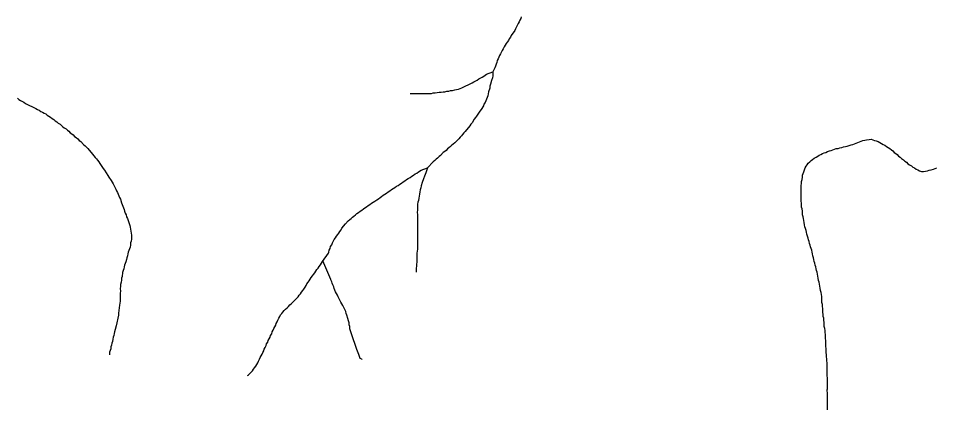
# Model space of a CAD drawing. Extents: x 652.3 to 678, y 7316.9 to 7344.9.
# Drawn here: x 658.226 to 660.791, y 7329.146 to 7330.22 of the extents above; entities that cross this region are included whole.
import ezdxf

# ---------------------------------------------------------------- set-up
doc = ezdxf.new("R2010")
doc.units = 0
doc.header["$LTSCALE"] = 0.032
doc.layers.add('7', color=7, linetype='Continuous', lineweight=25)

msp = doc.modelspace()

# ---------------------------------------------------------------- linework, layer by layer
at = {"layer": '7'}
for points in [[(659.6324, 7330.2241), (659.6308, 7330.2193), (659.6284, 7330.2145), (659.6268, 7330.2098), (659.6236, 7330.205), (659.6165, 7330.1907), (659.6141, 7330.1859), (659.6045, 7330.1716), (659.6021, 7330.1668), (659.599, 7330.1628), (659.5966, 7330.1581), (659.5934, 7330.1533), (659.5902, 7330.1493), (659.5878, 7330.1445), (659.5846, 7330.1398), (659.5822, 7330.135), (659.5791, 7330.1302), (659.5743, 7330.1207), (659.5719, 7330.1159), (659.5695, 7330.1111), (659.5679, 7330.1063), (659.5655, 7330.1016), (659.5639, 7330.0968), (659.5624, 7330.092), (659.5608, 7330.0864), (659.5584, 7330.0817), (659.5528, 7330.0705)], [(659.3217, 7330.0101), (659.3817, 7330.0101), (659.3865, 7330.0116), (659.3921, 7330.0116), (659.3976, 7330.0124), (659.4032, 7330.0132), (659.4088, 7330.0132), (659.4136, 7330.0148), (659.4191, 7330.0148), (659.4247, 7330.0164), (659.4303, 7330.0164), (659.435, 7330.018), (659.4406, 7330.018), (659.4462, 7330.0196), (659.451, 7330.0212), (659.4565, 7330.022), (659.4661, 7330.0252), (659.4947, 7330.0395), (659.4995, 7330.0427), (659.509, 7330.0475), (659.5138, 7330.0506), (659.5234, 7330.0554), (659.5281, 7330.0586), (659.5353, 7330.0634), (659.5528, 7330.0705)], [(659.5528, 7330.0705), (659.5528, 7330.0594), (659.552, 7330.0538), (659.5496, 7330.0459), (659.5464, 7330.0355), (659.5449, 7330.0299), (659.5441, 7330.0244), (659.5409, 7330.0148), (659.5401, 7330.0093), (659.5385, 7330.0037), (659.5369, 7329.9989), (659.5353, 7329.9941), (659.5329, 7329.9894), (659.5313, 7329.9846), (659.5281, 7329.9798), (659.5266, 7329.975), (659.5202, 7329.9655), (659.517, 7329.9607), (659.5075, 7329.9464), (659.5043, 7329.9424), (659.5011, 7329.9376), (659.4947, 7329.9281), (659.4915, 7329.9241), (659.4884, 7329.9193), (659.4756, 7329.9034), (659.4716, 7329.8995), (659.4685, 7329.8955), (659.4653, 7329.8915), (659.4613, 7329.8875), (659.4581, 7329.8835), (659.4462, 7329.8716), (659.4422, 7329.8684), (659.4382, 7329.8652), (659.4343, 7329.8613), (659.4303, 7329.8581), (659.4263, 7329.8549), (659.4223, 7329.8509), (659.4183, 7329.8477), (659.4144, 7329.8445), (659.4064, 7329.8366), (659.4024, 7329.8334), (659.3984, 7329.8294), (659.3945, 7329.8262), (659.3905, 7329.8223), (659.3865, 7329.8191), (659.3698, 7329.8024)], [(658.2232, 7329.9965), (658.2272, 7329.9933), (658.232, 7329.9902), (658.2415, 7329.9854), (658.2463, 7329.9822), (658.2749, 7329.9679), (658.2797, 7329.9647)], [(658.2797, 7329.9647), (658.2845, 7329.9631), (658.2885, 7329.9599), (658.2932, 7329.9575), (658.298, 7329.9544), (658.3028, 7329.9528), (658.3068, 7329.9496), (658.3115, 7329.9464), (658.3155, 7329.9432), (658.3203, 7329.94), (658.3251, 7329.9368), (658.329, 7329.9337), (658.3338, 7329.9305), (658.3378, 7329.9273), (658.3426, 7329.9241), (658.3465, 7329.9201), (658.3505, 7329.917), (658.3545, 7329.9138), (658.3593, 7329.9106), (658.3633, 7329.9074), (658.3672, 7329.9042), (658.3712, 7329.9002), (658.3752, 7329.8971), (658.3792, 7329.8939), (658.3831, 7329.8899), (658.3879, 7329.8867), (658.3919, 7329.8827), (658.3959, 7329.8788), (658.4007, 7329.8756), (658.4086, 7329.8676), (658.4126, 7329.8636), (658.4205, 7329.8557), (658.4333, 7329.8398), (658.4373, 7329.8358), (658.4404, 7329.831), (658.4444, 7329.827), (658.4476, 7329.8231), (658.4508, 7329.8191), (658.454, 7329.8143), (658.4635, 7329.8), (658.4667, 7329.7952), (658.4762, 7329.7809), (658.4794, 7329.7761), (658.4858, 7329.7666), (658.4882, 7329.7618), (658.4914, 7329.757), (658.4985, 7329.7427), (658.5009, 7329.7379), (658.5033, 7329.7332), (658.5049, 7329.7284), (658.5073, 7329.7236), (658.5089, 7329.7188), (658.5113, 7329.7141), (658.5144, 7329.7045), (658.516, 7329.6997), (658.5184, 7329.695), (658.5216, 7329.6854), (658.5232, 7329.6806), (658.5248, 7329.6751), (658.5272, 7329.6703), (658.5288, 7329.6655), (658.5311, 7329.66), (658.5327, 7329.6552), (658.5375, 7329.6409), (658.5391, 7329.6361), (658.5399, 7329.6305), (658.5415, 7329.6194), (658.5423, 7329.6138), (658.5423, 7329.6027), (658.5415, 7329.5971), (658.5399, 7329.5923), (658.5399, 7329.586), (658.5383, 7329.5804), (658.5351, 7329.5708), (658.5335, 7329.5661), (658.5319, 7329.5613), (658.5311, 7329.5557), (658.5296, 7329.5501), (658.528, 7329.5454), (658.5264, 7329.5398), (658.5248, 7329.535), (658.5232, 7329.5303), (658.5216, 7329.5255), (658.5208, 7329.5199), (658.5192, 7329.5151), (658.5176, 7329.5096), (658.516, 7329.4984), (658.5144, 7329.4937), (658.5144, 7329.4881), (658.5136, 7329.4825), (658.512, 7329.4761), (658.5113, 7329.4706), (658.5105, 7329.465), (658.5113, 7329.457), (658.5105, 7329.4515), (658.5105, 7329.4292), (658.5097, 7329.4236), (658.5089, 7329.4181), (658.5065, 7329.3958), (658.506, 7329.391), (658.5059, 7329.3906)], [(660.4328, 7329.6114), (660.4312, 7329.617), (660.4297, 7329.6218), (660.4289, 7329.6273), (660.4273, 7329.6321), (660.4257, 7329.6369), (660.4249, 7329.6432), (660.4233, 7329.6488), (660.4225, 7329.6544), (660.4217, 7329.66), (660.4209, 7329.6655), (660.4193, 7329.6703), (660.4185, 7329.6759), (660.4185, 7329.6814), (660.4177, 7329.687), (660.4161, 7329.6918), (660.4161, 7329.6973), (660.4161, 7329.7029), (660.4153, 7329.7085), (660.4153, 7329.7141), (660.4153, 7329.7196), (660.4153, 7329.7252), (660.4153, 7329.7308), (660.4153, 7329.7363), (660.4153, 7329.7419), (660.4153, 7329.7475), (660.4153, 7329.753), (660.4161, 7329.7586), (660.4161, 7329.7642), (660.4177, 7329.7698), (660.4185, 7329.7761), (660.4193, 7329.7817), (660.4209, 7329.7865), (660.4225, 7329.7912), (660.4241, 7329.7968), (660.4265, 7329.8016), (660.4289, 7329.8064), (660.432, 7329.8103), (660.4352, 7329.8151), (660.4392, 7329.8191), (660.4432, 7329.8223), (660.4472, 7329.8255), (660.4519, 7329.8286), (660.4567, 7329.8318), (660.4615, 7329.8342), (660.4655, 7329.8374), (660.4702, 7329.839), (660.475, 7329.8422), (660.4798, 7329.8438), (660.4846, 7329.8453), (660.4893, 7329.8477), (660.4941, 7329.8493), (660.4989, 7329.8509), (660.5037, 7329.8525), (660.5084, 7329.8541), (660.5132, 7329.8557), (660.5188, 7329.8565), (660.5235, 7329.8581), (660.5291, 7329.8589), (660.5339, 7329.8605), (660.5395, 7329.8613), (660.5442, 7329.8629), (660.5498, 7329.8644), (660.5546, 7329.866), (660.5594, 7329.8676), (660.5641, 7329.8692), (660.5689, 7329.8708), (660.5737, 7329.8732), (660.5785, 7329.8748), (660.5832, 7329.8764), (660.588, 7329.878), (660.5928, 7329.8796), (660.5983, 7329.8804), (660.6055, 7329.8812), (660.6111, 7329.8819), (660.6158, 7329.8804), (660.6206, 7329.8788), (660.6254, 7329.8772), (660.6302, 7329.8756), (660.6349, 7329.8724), (660.6397, 7329.87), (660.6445, 7329.8676), (660.6493, 7329.8652), (660.654, 7329.8621), (660.6588, 7329.8589), (660.6636, 7329.8565), (660.6676, 7329.8525), (660.6715, 7329.8493), (660.6755, 7329.8453), (660.6795, 7329.8422), (660.6835, 7329.839), (660.6875, 7329.835), (660.6922, 7329.8318), (660.6962, 7329.8278), (660.701, 7329.8247), (660.705, 7329.8207), (660.7097, 7329.8175), (660.7137, 7329.8135), (660.7185, 7329.8103), (660.7233, 7329.8072), (660.7272, 7329.804)], [(659.0929, 7329.5637), (659.0945, 7329.5661), (659.0953, 7329.5716), (659.0977, 7329.5764), (659.0993, 7329.582), (659.1024, 7329.5867), (659.1048, 7329.5923), (659.1096, 7329.6019), (659.1128, 7329.6066), (659.116, 7329.6114), (659.1192, 7329.6154), (659.1223, 7329.6194), (659.1255, 7329.6241), (659.1287, 7329.6289), (659.1311, 7329.6337), (659.1406, 7329.6456), (659.1486, 7329.6536), (659.1526, 7329.6576), (659.1566, 7329.6607), (659.1605, 7329.6639), (659.1645, 7329.6671), (659.1685, 7329.6703), (659.1725, 7329.6743), (659.1772, 7329.6775), (659.182, 7329.6806), (659.1868, 7329.6838), (659.1908, 7329.687), (659.1947, 7329.6902), (659.1995, 7329.6934), (659.2043, 7329.6966), (659.2091, 7329.6997), (659.2138, 7329.7029), (659.2186, 7329.7061), (659.2234, 7329.7093), (659.2282, 7329.7125), (659.2329, 7329.7156), (659.2377, 7329.7188), (659.2417, 7329.722), (659.2465, 7329.7252), (659.2512, 7329.7284), (659.2552, 7329.7316), (659.26, 7329.7347), (659.2648, 7329.7379), (659.2695, 7329.7411), (659.2743, 7329.7443), (659.2791, 7329.7475), (659.2831, 7329.7507), (659.2878, 7329.753), (659.2926, 7329.7562), (659.2974, 7329.7594), (659.3022, 7329.7626), (659.3069, 7329.7658), (659.3117, 7329.769), (659.3165, 7329.7721), (659.3213, 7329.7753), (659.326, 7329.7785), (659.3308, 7329.7817), (659.3356, 7329.7849), (659.3404, 7329.7873), (659.3451, 7329.7904), (659.3523, 7329.7952), (659.3698, 7329.8024)], [(659.3698, 7329.8024), (659.3658, 7329.7881), (659.3634, 7329.7833), (659.3618, 7329.7785), (659.3595, 7329.7713), (659.3555, 7329.761), (659.3523, 7329.7515), (659.3515, 7329.7459), (659.3499, 7329.7403), (659.3491, 7329.7347), (659.3475, 7329.7284), (659.3467, 7329.7228), (659.3459, 7329.7172), (659.3451, 7329.7109), (659.3435, 7329.7061), (659.3427, 7329.7005), (659.3427, 7329.695), (659.342, 7329.6894), (659.342, 7329.6838), (659.3412, 7329.6783), (659.342, 7329.6703), (659.342, 7329.648), (659.3427, 7329.6424), (659.3427, 7329.6082), (659.342, 7329.6027), (659.342, 7329.5748), (659.3412, 7329.5692), (659.3404, 7329.5637), (659.3404, 7329.5414), (659.3388, 7329.5191), (659.3382, 7329.5112), (659.3381, 7329.5104)], [(660.7272, 7329.804), (660.732, 7329.8016), (660.7368, 7329.7984), (660.7416, 7329.796), (660.7463, 7329.7936), (660.7519, 7329.792), (660.7575, 7329.792), (660.7631, 7329.7928), (660.7686, 7329.7936), (660.7734, 7329.7952), (660.779, 7329.7968), (660.7853, 7329.7984), (660.7901, 7329.8), (660.7949, 7329.8024)], [(660.4885, 7329.1197), (660.4885, 7329.1706), (660.4877, 7329.1817), (660.4885, 7329.1841), (660.4885, 7329.212), (660.4877, 7329.2239), (660.4877, 7329.2295), (660.4877, 7329.2351), (660.4877, 7329.2406), (660.4877, 7329.2462), (660.4877, 7329.2518), (660.4877, 7329.2573), (660.4869, 7329.2629), (660.4869, 7329.2685), (660.4862, 7329.274), (660.4862, 7329.2796), (660.4854, 7329.286), (660.4854, 7329.2915), (660.4854, 7329.2971), (660.4846, 7329.3027), (660.4846, 7329.3083), (660.4846, 7329.3138), (660.4838, 7329.3194), (660.483, 7329.325), (660.483, 7329.3305), (660.483, 7329.3361), (660.4822, 7329.3417), (660.4822, 7329.3472), (660.4814, 7329.3528), (660.4798, 7329.3584), (660.4798, 7329.364), (660.4798, 7329.3695), (660.479, 7329.3759), (660.4782, 7329.3815), (660.4766, 7329.387), (660.4766, 7329.3926), (660.4758, 7329.3982), (660.4758, 7329.4037), (660.4758, 7329.4093), (660.475, 7329.4149), (660.475, 7329.4204), (660.4734, 7329.426), (660.4734, 7329.4316), (660.4726, 7329.4372), (660.4726, 7329.4427), (660.4718, 7329.4483), (660.471, 7329.4539), (660.4694, 7329.4594), (660.4686, 7329.4658), (660.4671, 7329.4714), (660.4663, 7329.4769), (660.4655, 7329.4825), (660.4639, 7329.4873), (660.4631, 7329.4937), (660.4615, 7329.4992), (660.4607, 7329.5048), (660.4599, 7329.5104), (660.4583, 7329.5151), (660.4567, 7329.5199), (660.4559, 7329.5255), (660.4543, 7329.5303), (660.4535, 7329.5358), (660.4519, 7329.5406), (660.4503, 7329.5454), (660.4495, 7329.5509), (660.448, 7329.5557), (660.4472, 7329.5613), (660.4456, 7329.5661), (660.4448, 7329.5716), (660.4432, 7329.5764), (660.4416, 7329.5812), (660.44, 7329.586), (660.4384, 7329.5907), (660.4376, 7329.5963), (660.436, 7329.6011), (660.4344, 7329.6058), (660.4328, 7329.6114)], [(658.8679, 7329.2209), (658.8682, 7329.2212), (658.8693, 7329.2223), (658.8701, 7329.2231), (658.8733, 7329.2271), (658.8773, 7329.2311), (658.8805, 7329.2351), (658.8836, 7329.239), (658.8868, 7329.243), (658.89, 7329.2478), (658.8932, 7329.2526), (658.8956, 7329.2573), (658.898, 7329.2621), (658.9003, 7329.2669), (658.9027, 7329.2717), (658.9051, 7329.2764), (658.9075, 7329.2812), (658.9099, 7329.286), (658.9123, 7329.2908), (658.9139, 7329.2955), (658.9163, 7329.3003), (658.9186, 7329.3051), (658.9202, 7329.3098), (658.9234, 7329.3146), (658.925, 7329.3194), (658.9274, 7329.3242), (658.9298, 7329.3289), (658.9314, 7329.3337), (658.9346, 7329.3385), (658.9361, 7329.3433), (658.9385, 7329.348), (658.9409, 7329.3528), (658.9433, 7329.3576), (658.9457, 7329.3624), (658.9473, 7329.3671), (658.9497, 7329.3719), (658.9521, 7329.3767), (658.9545, 7329.3815), (658.9568, 7329.3862), (658.9592, 7329.391), (658.9624, 7329.395), (658.9656, 7329.399), (658.9696, 7329.4029), (658.9735, 7329.4069), (658.9775, 7329.4109), (658.9815, 7329.4149), (658.9855, 7329.4189), (658.9895, 7329.4228), (658.9934, 7329.4268), (658.9974, 7329.43), (659.0014, 7329.434), (659.0046, 7329.438), (659.0086, 7329.4419), (659.0117, 7329.4459), (659.0149, 7329.4499), (659.0181, 7329.4547), (659.0213, 7329.4594), (659.0245, 7329.4634), (659.0277, 7329.4682), (659.0308, 7329.473), (659.0332, 7329.4777), (659.0364, 7329.4825), (659.0396, 7329.4865), (659.042, 7329.4913), (659.0452, 7329.4952), (659.0483, 7329.5), (659.0515, 7329.504), (659.0547, 7329.5088), (659.0579, 7329.5135), (659.0611, 7329.5175), (659.0643, 7329.5215), (659.0674, 7329.5263), (659.0706, 7329.531), (659.0762, 7329.5406), (659.0929, 7329.5637)], [(659.1871, 7329.2667), (659.1868, 7329.2669), (659.182, 7329.2693), (659.1796, 7329.2748), (659.178, 7329.2804), (659.1764, 7329.2852), (659.1741, 7329.29), (659.1725, 7329.2947), (659.1709, 7329.2995), (659.1661, 7329.3138), (659.1645, 7329.3186), (659.1597, 7329.3329), (659.1581, 7329.3377), (659.1534, 7329.352), (659.1526, 7329.3584), (659.151, 7329.3632), (659.151, 7329.3687), (659.1494, 7329.3743), (659.1478, 7329.3807), (659.1446, 7329.3902), (659.143, 7329.395), (659.1414, 7329.4006), (659.1375, 7329.4101), (659.1335, 7329.4173), (659.1303, 7329.422), (659.1279, 7329.4268), (659.1207, 7329.4411), (659.1184, 7329.4459), (659.116, 7329.4507), (659.1128, 7329.4555), (659.1112, 7329.4602), (659.1096, 7329.465), (659.108, 7329.4698), (659.1056, 7329.4746), (659.104, 7329.4793), (659.1024, 7329.4833), (659.1001, 7329.4892), (659.0999, 7329.4896), (659.0772, 7329.542)], [(658.5059, 7329.3906), (658.4993, 7329.3608), (658.4969, 7329.3504), (658.4953, 7329.3441), (658.4937, 7329.3393), (658.493, 7329.3337), (658.4914, 7329.3289), (658.4898, 7329.3234), (658.489, 7329.317), (658.4874, 7329.3122), (658.4866, 7329.3067), (658.485, 7329.3019), (658.4842, 7329.2963), (658.4826, 7329.2915), (658.481, 7329.2868), (658.481, 7329.2844), (658.481, 7329.2828), (658.481, 7329.2812), (658.481, 7329.2796), (658.481, 7329.2792)]]:
    msp.add_lwpolyline(points, dxfattribs=at)

doc.saveas('drawing.dxf')
